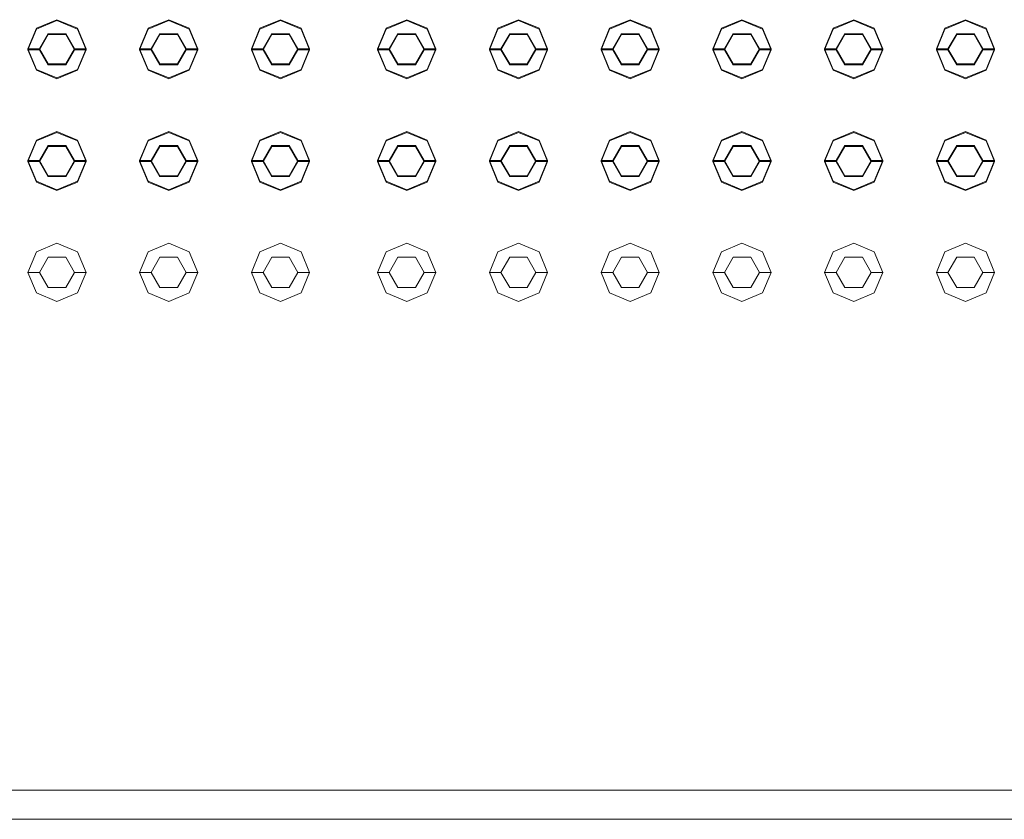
# Model space of a CAD drawing. Header units: millimetres. Extents: x 321 to 585, y -277 to 9.
# Tile 733 of 1056: x 353.761 to 354.607, y -32.554 to -31.867. Entities that reach past the tile are written whole.
import ezdxf

# ---------------------------------------------------------------- set-up
doc = ezdxf.new("R2010")
doc.units = ezdxf.units.MM
doc.header["$MEASUREMENT"] = 0
for name, color, linetype, lineweight in [('IFC-Elemento construtivo genérico-Contorno', 253, 'Continuous', 5), ('IFC-Escada-Contorno', 32, 'Continuous', 5), ('IFC-Lance de escada-Contorno', 32, 'Continuous', 5)]:
    doc.layers.add(name, color=color, linetype=linetype, lineweight=lineweight)

msp = doc.modelspace()

# ---------------------------------------------------------------- linework, layer by layer
at = {"layer": 'IFC-Elemento construtivo genérico-Contorno', "lineweight": 5}
for p, q in [((353.77509, -31.87479), (353.79277, -31.86746)), ((353.77509, -31.87556), (353.79277, -31.86824)), ((353.79277, -31.86746), (353.81045, -31.87479)), ((353.79277, -31.86824), (353.81045, -31.87556)), ((353.8711, -31.87479), (353.88877, -31.86746)), ((353.8711, -31.87556), (353.88877, -31.86824)), ((353.88877, -31.86746), (353.90645, -31.87479)), ((353.88877, -31.86824), (353.90645, -31.87556)), ((353.96709, -31.87479), (353.98477, -31.86746)), ((353.96709, -31.87556), (353.98477, -31.86824)), ((353.98477, -31.86746), (354.00245, -31.87479)), ((353.98477, -31.86824), (354.00245, -31.87556)), ((354.07551, -31.87479), (354.09319, -31.86746)), ((354.07551, -31.87556), (354.09319, -31.86824)), ((354.09319, -31.86746), (354.11087, -31.87479)), ((354.09319, -31.86824), (354.11087, -31.87556)), ((354.17152, -31.87479), (354.18919, -31.86746)), ((354.17152, -31.87556), (354.18919, -31.86824)), ((354.18919, -31.86746), (354.20687, -31.87479)), ((354.18919, -31.86824), (354.20687, -31.87556)), ((354.26752, -31.87479), (354.28519, -31.86746)), ((354.26752, -31.87556), (354.28519, -31.86824)), ((354.28519, -31.86746), (354.30287, -31.87479)), ((354.28519, -31.86824), (354.30287, -31.87556)), ((354.36351, -31.87479), (354.38119, -31.86746)), ((354.36351, -31.87556), (354.38119, -31.86824)), ((354.38119, -31.86746), (354.39887, -31.87479)), ((354.38119, -31.86824), (354.39887, -31.87556)), ((354.45952, -31.87479), (354.47719, -31.86746)), ((354.45952, -31.87556), (354.47719, -31.86824)), ((354.47719, -31.86746), (354.49487, -31.87479)), ((354.47719, -31.86824), (354.49487, -31.87556)), ((354.55551, -31.87479), (354.57319, -31.86746)), ((354.55551, -31.87556), (354.57319, -31.86824)), ((354.57319, -31.86746), (354.59087, -31.87479)), ((354.57319, -31.86824), (354.59087, -31.87556)), ((353.76777, -31.89246), (353.77509, -31.87479)), ((353.76777, -31.89324), (353.77509, -31.87556)), ((353.81045, -31.87479), (353.81777, -31.89246)), ((353.81045, -31.87556), (353.81777, -31.89324)), ((353.86377, -31.89246), (353.8711, -31.87479)), ((353.86377, -31.89324), (353.8711, -31.87556)), ((353.90645, -31.87479), (353.91377, -31.89246)), ((353.90645, -31.87556), (353.91377, -31.89324)), ((353.95977, -31.89246), (353.96709, -31.87479)), ((353.95977, -31.89324), (353.96709, -31.87556)), ((354.00245, -31.87479), (354.00977, -31.89246)), ((354.00245, -31.87556), (354.00977, -31.89324)), ((354.06819, -31.89246), (354.07551, -31.87479)), ((354.06819, -31.89324), (354.07551, -31.87556)), ((354.11087, -31.87479), (354.11819, -31.89246)), ((354.11087, -31.87556), (354.11819, -31.89324)), ((354.16419, -31.89246), (354.17152, -31.87479)), ((354.16419, -31.89324), (354.17152, -31.87556)), ((354.20687, -31.87479), (354.21419, -31.89246)), ((354.20687, -31.87556), (354.21419, -31.89324)), ((354.26019, -31.89246), (354.26752, -31.87479)), ((354.26019, -31.89324), (354.26752, -31.87556)), ((354.30287, -31.87479), (354.31019, -31.89246)), ((354.30287, -31.87556), (354.31019, -31.89324)), ((354.35619, -31.89246), (354.36351, -31.87479)), ((354.35619, -31.89324), (354.36351, -31.87556)), ((354.39887, -31.87479), (354.40619, -31.89246)), ((354.39887, -31.87556), (354.40619, -31.89324)), ((354.45219, -31.89246), (354.45952, -31.87479)), ((354.45219, -31.89324), (354.45952, -31.87556)), ((354.49487, -31.87479), (354.50219, -31.89246)), ((354.49487, -31.87556), (354.50219, -31.89324)), ((354.54819, -31.89246), (354.55551, -31.87479)), ((354.54819, -31.89324), (354.55551, -31.87556)), ((354.59087, -31.87479), (354.59819, -31.89246)), ((354.59087, -31.87556), (354.59819, -31.89324)), ((353.77777, -31.89246), (353.78527, -31.87947)), ((353.77777, -31.89324), (353.78527, -31.88025)), ((353.78527, -31.87947), (353.80027, -31.87947)), ((353.78527, -31.88025), (353.80027, -31.88025)), ((353.80027, -31.87947), (353.80777, -31.89246)), ((353.80027, -31.88025), (353.80777, -31.89324)), ((353.87377, -31.89246), (353.88127, -31.87947)), ((353.87377, -31.89324), (353.88127, -31.88025)), ((353.88127, -31.87947), (353.89627, -31.87947)), ((353.88127, -31.88025), (353.89627, -31.88025)), ((353.89627, -31.87947), (353.90377, -31.89246)), ((353.89627, -31.88025), (353.90377, -31.89324)), ((353.96977, -31.89246), (353.97727, -31.87947)), ((353.96977, -31.89324), (353.97727, -31.88025)), ((353.97727, -31.87947), (353.99227, -31.87947)), ((353.97727, -31.88025), (353.99227, -31.88025)), ((353.99227, -31.87947), (353.99977, -31.89246)), ((353.99227, -31.88025), (353.99977, -31.89324)), ((354.07819, -31.89246), (354.08569, -31.87947)), ((354.07819, -31.89324), (354.08569, -31.88025)), ((354.08569, -31.87947), (354.10069, -31.87947)), ((354.08569, -31.88025), (354.10069, -31.88025)), ((354.10069, -31.87947), (354.10819, -31.89246)), ((354.10069, -31.88025), (354.10819, -31.89324)), ((354.17419, -31.89246), (354.18169, -31.87947)), ((354.17419, -31.89324), (354.18169, -31.88025)), ((354.18169, -31.87947), (354.19669, -31.87947)), ((354.18169, -31.88025), (354.19669, -31.88025)), ((354.19669, -31.87947), (354.20419, -31.89246)), ((354.19669, -31.88025), (354.20419, -31.89324)), ((354.27019, -31.89246), (354.27769, -31.87947)), ((354.27019, -31.89324), (354.27769, -31.88025)), ((354.27769, -31.87947), (354.29269, -31.87947)), ((354.27769, -31.88025), (354.29269, -31.88025)), ((354.29269, -31.87947), (354.30019, -31.89246)), ((354.29269, -31.88025), (354.30019, -31.89324)), ((354.36619, -31.89246), (354.37369, -31.87947)), ((354.36619, -31.89324), (354.37369, -31.88025)), ((354.37369, -31.87947), (354.38869, -31.87947)), ((354.37369, -31.88025), (354.38869, -31.88025)), ((354.38869, -31.87947), (354.39619, -31.89246)), ((354.38869, -31.88025), (354.39619, -31.89324)), ((354.46219, -31.89246), (354.46969, -31.87947)), ((354.46219, -31.89324), (354.46969, -31.88025)), ((354.46969, -31.87947), (354.48469, -31.87947)), ((354.46969, -31.88025), (354.48469, -31.88025)), ((354.48469, -31.87947), (354.49219, -31.89246)), ((354.48469, -31.88025), (354.49219, -31.89324)), ((354.55819, -31.89246), (354.56569, -31.87947)), ((354.55819, -31.89324), (354.56569, -31.88025)), ((354.56569, -31.87947), (354.58069, -31.87947)), ((354.56569, -31.88025), (354.58069, -31.88025)), ((354.58069, -31.87947), (354.58819, -31.89246)), ((354.58069, -31.88025), (354.58819, -31.89324)), ((353.76777, -31.89246), (353.77777, -31.89246)), ((353.76777, -31.89246), (353.77509, -31.91014)), ((353.76777, -31.89324), (353.77777, -31.89324)), ((353.76777, -31.89324), (353.77509, -31.91092)), ((353.77777, -31.89246), (353.78527, -31.90545)), ((353.77777, -31.89324), (353.78527, -31.90623)), ((353.80027, -31.90545), (353.80777, -31.89246)), ((353.80027, -31.90623), (353.80777, -31.89324)), ((353.80777, -31.89246), (353.81777, -31.89246)), ((353.80777, -31.89324), (353.81777, -31.89324)), ((353.81045, -31.91014), (353.81777, -31.89246)), ((353.81045, -31.91092), (353.81777, -31.89324)), ((353.86377, -31.89246), (353.87377, -31.89246)), ((353.86377, -31.89246), (353.8711, -31.91014)), ((353.86377, -31.89324), (353.87377, -31.89324)), ((353.86377, -31.89324), (353.8711, -31.91092)), ((353.87377, -31.89246), (353.88127, -31.90545)), ((353.87377, -31.89324), (353.88127, -31.90623)), ((353.89627, -31.90545), (353.90377, -31.89246)), ((353.89627, -31.90623), (353.90377, -31.89324)), ((353.90377, -31.89246), (353.91377, -31.89246)), ((353.90377, -31.89324), (353.91377, -31.89324)), ((353.90645, -31.91014), (353.91377, -31.89246)), ((353.90645, -31.91092), (353.91377, -31.89324)), ((353.95977, -31.89246), (353.96977, -31.89246)), ((353.95977, -31.89246), (353.96709, -31.91014)), ((353.95977, -31.89324), (353.96977, -31.89324)), ((353.95977, -31.89324), (353.96709, -31.91092)), ((353.96977, -31.89246), (353.97727, -31.90545)), ((353.96977, -31.89324), (353.97727, -31.90623)), ((353.99227, -31.90545), (353.99977, -31.89246)), ((353.99227, -31.90623), (353.99977, -31.89324)), ((353.99977, -31.89246), (354.00977, -31.89246)), ((353.99977, -31.89324), (354.00977, -31.89324)), ((354.00245, -31.91014), (354.00977, -31.89246)), ((354.00245, -31.91092), (354.00977, -31.89324)), ((354.06819, -31.89246), (354.07819, -31.89246)), ((354.06819, -31.89246), (354.07551, -31.91014)), ((354.06819, -31.89324), (354.07819, -31.89324)), ((354.06819, -31.89324), (354.07551, -31.91092)), ((354.07819, -31.89246), (354.08569, -31.90545)), ((354.07819, -31.89324), (354.08569, -31.90623)), ((354.10069, -31.90545), (354.10819, -31.89246)), ((354.10069, -31.90623), (354.10819, -31.89324)), ((354.10819, -31.89246), (354.11819, -31.89246)), ((354.10819, -31.89324), (354.11819, -31.89324)), ((354.11087, -31.91014), (354.11819, -31.89246)), ((354.11087, -31.91092), (354.11819, -31.89324)), ((354.16419, -31.89246), (354.17419, -31.89246)), ((354.16419, -31.89246), (354.17152, -31.91014)), ((354.16419, -31.89324), (354.17419, -31.89324)), ((354.16419, -31.89324), (354.17152, -31.91092)), ((354.17419, -31.89246), (354.18169, -31.90545)), ((354.17419, -31.89324), (354.18169, -31.90623)), ((354.19669, -31.90545), (354.20419, -31.89246)), ((354.19669, -31.90623), (354.20419, -31.89324)), ((354.20419, -31.89246), (354.21419, -31.89246)), ((354.20419, -31.89324), (354.21419, -31.89324)), ((354.20687, -31.91014), (354.21419, -31.89246)), ((354.20687, -31.91092), (354.21419, -31.89324)), ((354.26019, -31.89246), (354.27019, -31.89246)), ((354.26019, -31.89246), (354.26752, -31.91014)), ((354.26019, -31.89324), (354.27019, -31.89324)), ((354.26019, -31.89324), (354.26752, -31.91092)), ((354.27019, -31.89246), (354.27769, -31.90545)), ((354.27019, -31.89324), (354.27769, -31.90623)), ((354.29269, -31.90545), (354.30019, -31.89246)), ((354.29269, -31.90623), (354.30019, -31.89324)), ((354.30019, -31.89246), (354.31019, -31.89246)), ((354.30019, -31.89324), (354.31019, -31.89324)), ((354.30287, -31.91014), (354.31019, -31.89246)), ((354.30287, -31.91092), (354.31019, -31.89324)), ((354.35619, -31.89246), (354.36619, -31.89246)), ((354.35619, -31.89246), (354.36351, -31.91014)), ((354.35619, -31.89324), (354.36619, -31.89324)), ((354.35619, -31.89324), (354.36351, -31.91092)), ((354.36619, -31.89246), (354.37369, -31.90545)), ((354.36619, -31.89324), (354.37369, -31.90623)), ((354.38869, -31.90545), (354.39619, -31.89246)), ((354.38869, -31.90623), (354.39619, -31.89324)), ((354.39619, -31.89246), (354.40619, -31.89246)), ((354.39619, -31.89324), (354.40619, -31.89324)), ((354.39887, -31.91014), (354.40619, -31.89246)), ((354.39887, -31.91092), (354.40619, -31.89324)), ((354.45219, -31.89246), (354.46219, -31.89246)), ((354.45219, -31.89246), (354.45952, -31.91014)), ((354.45219, -31.89324), (354.46219, -31.89324)), ((354.45219, -31.89324), (354.45952, -31.91092)), ((354.46219, -31.89246), (354.46969, -31.90545)), ((354.46219, -31.89324), (354.46969, -31.90623)), ((354.48469, -31.90545), (354.49219, -31.89246)), ((354.48469, -31.90623), (354.49219, -31.89324)), ((354.49219, -31.89246), (354.50219, -31.89246)), ((354.49219, -31.89324), (354.50219, -31.89324)), ((354.49487, -31.91014), (354.50219, -31.89246)), ((354.49487, -31.91092), (354.50219, -31.89324)), ((354.54819, -31.89246), (354.55819, -31.89246)), ((354.54819, -31.89246), (354.55551, -31.91014)), ((354.54819, -31.89324), (354.55819, -31.89324)), ((354.54819, -31.89324), (354.55551, -31.91092)), ((354.55819, -31.89246), (354.56569, -31.90545)), ((354.55819, -31.89324), (354.56569, -31.90623)), ((354.58069, -31.90545), (354.58819, -31.89246)), ((354.58069, -31.90623), (354.58819, -31.89324)), ((354.58819, -31.89246), (354.59819, -31.89246)), ((354.58819, -31.89324), (354.59819, -31.89324)), ((354.59087, -31.91014), (354.59819, -31.89246)), ((354.59087, -31.91092), (354.59819, -31.89324)), ((353.77509, -31.91014), (353.79277, -31.91746)), ((353.77509, -31.91092), (353.79277, -31.91824)), ((353.78527, -31.90545), (353.80027, -31.90545)), ((353.78527, -31.90623), (353.80027, -31.90623)), ((353.79277, -31.91746), (353.81045, -31.91014)), ((353.79277, -31.91824), (353.81045, -31.91092)), ((353.8711, -31.91014), (353.88877, -31.91746)), ((353.8711, -31.91092), (353.88877, -31.91824)), ((353.88127, -31.90545), (353.89627, -31.90545)), ((353.88127, -31.90623), (353.89627, -31.90623)), ((353.88877, -31.91746), (353.90645, -31.91014)), ((353.88877, -31.91824), (353.90645, -31.91092)), ((353.96709, -31.91014), (353.98477, -31.91746)), ((353.96709, -31.91092), (353.98477, -31.91824)), ((353.97727, -31.90545), (353.99227, -31.90545)), ((353.97727, -31.90623), (353.99227, -31.90623)), ((353.98477, -31.91746), (354.00245, -31.91014)), ((353.98477, -31.91824), (354.00245, -31.91092)), ((354.07551, -31.91014), (354.09319, -31.91746)), ((354.07551, -31.91092), (354.09319, -31.91824)), ((354.08569, -31.90545), (354.10069, -31.90545)), ((354.08569, -31.90623), (354.10069, -31.90623)), ((354.09319, -31.91746), (354.11087, -31.91014)), ((354.09319, -31.91824), (354.11087, -31.91092)), ((354.17152, -31.91014), (354.18919, -31.91746)), ((354.17152, -31.91092), (354.18919, -31.91824)), ((354.18169, -31.90545), (354.19669, -31.90545)), ((354.18169, -31.90623), (354.19669, -31.90623)), ((354.18919, -31.91746), (354.20687, -31.91014)), ((354.18919, -31.91824), (354.20687, -31.91092)), ((354.26752, -31.91014), (354.28519, -31.91746)), ((354.26752, -31.91092), (354.28519, -31.91824)), ((354.27769, -31.90545), (354.29269, -31.90545)), ((354.27769, -31.90623), (354.29269, -31.90623)), ((354.28519, -31.91746), (354.30287, -31.91014)), ((354.28519, -31.91824), (354.30287, -31.91092)), ((354.36351, -31.91014), (354.38119, -31.91746)), ((354.36351, -31.91092), (354.38119, -31.91824)), ((354.37369, -31.90545), (354.38869, -31.90545)), ((354.37369, -31.90623), (354.38869, -31.90623)), ((354.38119, -31.91746), (354.39887, -31.91014)), ((354.38119, -31.91824), (354.39887, -31.91092)), ((354.45952, -31.91014), (354.47719, -31.91746)), ((354.45952, -31.91092), (354.47719, -31.91824)), ((354.46969, -31.90545), (354.48469, -31.90545)), ((354.46969, -31.90623), (354.48469, -31.90623)), ((354.47719, -31.91746), (354.49487, -31.91014)), ((354.47719, -31.91824), (354.49487, -31.91092)), ((354.55551, -31.91014), (354.57319, -31.91746)), ((354.55551, -31.91092), (354.57319, -31.91824)), ((354.56569, -31.90545), (354.58069, -31.90545)), ((354.56569, -31.90623), (354.58069, -31.90623)), ((354.57319, -31.91746), (354.59087, -31.91014)), ((354.57319, -31.91824), (354.59087, -31.91092)), ((353.77509, -31.97078), (353.79277, -31.96346)), ((353.79277, -31.96346), (353.81045, -31.97078)), ((353.8711, -31.97078), (353.88877, -31.96346)), ((353.88877, -31.96346), (353.90645, -31.97078)), ((353.96709, -31.97078), (353.98477, -31.96346)), ((353.98477, -31.96346), (354.00245, -31.97078)), ((354.07551, -31.97078), (354.09319, -31.96346)), ((354.09319, -31.96346), (354.11087, -31.97078)), ((354.17152, -31.97078), (354.18919, -31.96346)), ((354.18919, -31.96346), (354.20687, -31.97078)), ((354.26752, -31.97078), (354.28519, -31.96346)), ((354.28519, -31.96346), (354.30287, -31.97078)), ((354.36351, -31.97078), (354.38119, -31.96346)), ((354.38119, -31.96346), (354.39887, -31.97078)), ((354.45952, -31.97078), (354.47719, -31.96346)), ((354.47719, -31.96346), (354.49487, -31.97078)), ((354.55551, -31.97078), (354.57319, -31.96346)), ((354.57319, -31.96346), (354.59087, -31.97078)), ((353.76777, -31.98846), (353.77509, -31.97078)), ((353.76777, -31.98924), (353.77509, -31.97156)), ((353.77509, -31.97156), (353.79277, -31.96424)), ((353.79277, -31.96424), (353.81045, -31.97156)), ((353.81045, -31.97078), (353.81777, -31.98846)), ((353.81045, -31.97156), (353.81777, -31.98924)), ((353.86377, -31.98846), (353.8711, -31.97078)), ((353.86377, -31.98924), (353.8711, -31.97156)), ((353.8711, -31.97156), (353.88877, -31.96424)), ((353.88877, -31.96424), (353.90645, -31.97156)), ((353.90645, -31.97078), (353.91377, -31.98846)), ((353.90645, -31.97156), (353.91377, -31.98924)), ((353.95977, -31.98846), (353.96709, -31.97078)), ((353.95977, -31.98924), (353.96709, -31.97156)), ((353.96709, -31.97156), (353.98477, -31.96424)), ((353.98477, -31.96424), (354.00245, -31.97156)), ((354.00245, -31.97078), (354.00977, -31.98846)), ((354.00245, -31.97156), (354.00977, -31.98924)), ((354.06819, -31.98846), (354.07551, -31.97078)), ((354.06819, -31.98924), (354.07551, -31.97156)), ((354.07551, -31.97156), (354.09319, -31.96424)), ((354.09319, -31.96424), (354.11087, -31.97156)), ((354.11087, -31.97078), (354.11819, -31.98846)), ((354.11087, -31.97156), (354.11819, -31.98924)), ((354.16419, -31.98846), (354.17152, -31.97078)), ((354.16419, -31.98924), (354.17152, -31.97156)), ((354.17152, -31.97156), (354.18919, -31.96424)), ((354.18919, -31.96424), (354.20687, -31.97156)), ((354.20687, -31.97078), (354.21419, -31.98846)), ((354.20687, -31.97156), (354.21419, -31.98924)), ((354.26019, -31.98846), (354.26752, -31.97078)), ((354.26019, -31.98924), (354.26752, -31.97156)), ((354.26752, -31.97156), (354.28519, -31.96424)), ((354.28519, -31.96424), (354.30287, -31.97156)), ((354.30287, -31.97078), (354.31019, -31.98846)), ((354.30287, -31.97156), (354.31019, -31.98924)), ((354.35619, -31.98846), (354.36351, -31.97078)), ((354.35619, -31.98924), (354.36351, -31.97156)), ((354.36351, -31.97156), (354.38119, -31.96424)), ((354.38119, -31.96424), (354.39887, -31.97156)), ((354.39887, -31.97078), (354.40619, -31.98846)), ((354.39887, -31.97156), (354.40619, -31.98924)), ((354.45219, -31.98846), (354.45952, -31.97078)), ((354.45219, -31.98924), (354.45952, -31.97156)), ((354.45952, -31.97156), (354.47719, -31.96424)), ((354.47719, -31.96424), (354.49487, -31.97156)), ((354.49487, -31.97078), (354.50219, -31.98846)), ((354.49487, -31.97156), (354.50219, -31.98924)), ((354.54819, -31.98846), (354.55551, -31.97078)), ((354.54819, -31.98924), (354.55551, -31.97156)), ((354.55551, -31.97156), (354.57319, -31.96424)), ((354.57319, -31.96424), (354.59087, -31.97156)), ((354.59087, -31.97078), (354.59819, -31.98846)), ((354.59087, -31.97156), (354.59819, -31.98924)), ((353.77777, -31.98846), (353.78527, -31.97547)), ((353.77777, -31.98924), (353.78527, -31.97625)), ((353.78527, -31.97547), (353.80027, -31.97547)), ((353.78527, -31.97625), (353.80027, -31.97625)), ((353.80027, -31.97547), (353.80777, -31.98846)), ((353.80027, -31.97625), (353.80777, -31.98924)), ((353.87377, -31.98846), (353.88127, -31.97547)), ((353.87377, -31.98924), (353.88127, -31.97625)), ((353.88127, -31.97547), (353.89627, -31.97547)), ((353.88127, -31.97625), (353.89627, -31.97625)), ((353.89627, -31.97547), (353.90377, -31.98846)), ((353.89627, -31.97625), (353.90377, -31.98924)), ((353.96977, -31.98846), (353.97727, -31.97547)), ((353.96977, -31.98924), (353.97727, -31.97625)), ((353.97727, -31.97547), (353.99227, -31.97547)), ((353.97727, -31.97625), (353.99227, -31.97625)), ((353.99227, -31.97547), (353.99977, -31.98846)), ((353.99227, -31.97625), (353.99977, -31.98924)), ((354.07819, -31.98846), (354.08569, -31.97547)), ((354.07819, -31.98924), (354.08569, -31.97625)), ((354.08569, -31.97547), (354.10069, -31.97547)), ((354.08569, -31.97625), (354.10069, -31.97625)), ((354.10069, -31.97547), (354.10819, -31.98846)), ((354.10069, -31.97625), (354.10819, -31.98924)), ((354.17419, -31.98846), (354.18169, -31.97547)), ((354.17419, -31.98924), (354.18169, -31.97625)), ((354.18169, -31.97547), (354.19669, -31.97547)), ((354.18169, -31.97625), (354.19669, -31.97625)), ((354.19669, -31.97547), (354.20419, -31.98846)), ((354.19669, -31.97625), (354.20419, -31.98924)), ((354.27019, -31.98846), (354.27769, -31.97547)), ((354.27019, -31.98924), (354.27769, -31.97625)), ((354.27769, -31.97547), (354.29269, -31.97547)), ((354.27769, -31.97625), (354.29269, -31.97625)), ((354.29269, -31.97547), (354.30019, -31.98846)), ((354.29269, -31.97625), (354.30019, -31.98924)), ((354.36619, -31.98846), (354.37369, -31.97547)), ((354.36619, -31.98924), (354.37369, -31.97625)), ((354.37369, -31.97547), (354.38869, -31.97547)), ((354.37369, -31.97625), (354.38869, -31.97625)), ((354.38869, -31.97547), (354.39619, -31.98846)), ((354.38869, -31.97625), (354.39619, -31.98924)), ((354.46219, -31.98846), (354.46969, -31.97547)), ((354.46219, -31.98924), (354.46969, -31.97625)), ((354.46969, -31.97547), (354.48469, -31.97547)), ((354.46969, -31.97625), (354.48469, -31.97625)), ((354.48469, -31.97547), (354.49219, -31.98846)), ((354.48469, -31.97625), (354.49219, -31.98924)), ((354.55819, -31.98846), (354.56569, -31.97547)), ((354.55819, -31.98924), (354.56569, -31.97625)), ((354.56569, -31.97547), (354.58069, -31.97547)), ((354.56569, -31.97625), (354.58069, -31.97625)), ((354.58069, -31.97547), (354.58819, -31.98846)), ((354.58069, -31.97625), (354.58819, -31.98924)), ((353.76777, -31.98846), (353.77777, -31.98846)), ((353.76777, -31.98846), (353.77509, -32.00614)), ((353.76777, -31.98924), (353.77777, -31.98924)), ((353.76777, -31.98924), (353.77509, -32.00692)), ((353.77777, -31.98846), (353.78527, -32.00146)), ((353.77777, -31.98924), (353.78527, -32.00223)), ((353.80027, -32.00146), (353.80777, -31.98846)), ((353.80027, -32.00223), (353.80777, -31.98924)), ((353.80777, -31.98846), (353.81777, -31.98846)), ((353.80777, -31.98924), (353.81777, -31.98924)), ((353.81045, -32.00614), (353.81777, -31.98846)), ((353.81045, -32.00692), (353.81777, -31.98924)), ((353.86377, -31.98846), (353.87377, -31.98846)), ((353.86377, -31.98846), (353.8711, -32.00614)), ((353.86377, -31.98924), (353.87377, -31.98924)), ((353.86377, -31.98924), (353.8711, -32.00692)), ((353.87377, -31.98846), (353.88127, -32.00146)), ((353.87377, -31.98924), (353.88127, -32.00223)), ((353.89627, -32.00146), (353.90377, -31.98846)), ((353.89627, -32.00223), (353.90377, -31.98924)), ((353.90377, -31.98846), (353.91377, -31.98846)), ((353.90377, -31.98924), (353.91377, -31.98924)), ((353.90645, -32.00614), (353.91377, -31.98846)), ((353.90645, -32.00692), (353.91377, -31.98924)), ((353.95977, -31.98846), (353.96977, -31.98846)), ((353.95977, -31.98846), (353.96709, -32.00614)), ((353.95977, -31.98924), (353.96977, -31.98924)), ((353.95977, -31.98924), (353.96709, -32.00692)), ((353.96977, -31.98846), (353.97727, -32.00146)), ((353.96977, -31.98924), (353.97727, -32.00223)), ((353.99227, -32.00146), (353.99977, -31.98846)), ((353.99227, -32.00223), (353.99977, -31.98924)), ((353.99977, -31.98846), (354.00977, -31.98846)), ((353.99977, -31.98924), (354.00977, -31.98924)), ((354.00245, -32.00614), (354.00977, -31.98846)), ((354.00245, -32.00692), (354.00977, -31.98924)), ((354.06819, -31.98846), (354.07819, -31.98846)), ((354.06819, -31.98846), (354.07551, -32.00614)), ((354.06819, -31.98924), (354.07819, -31.98924)), ((354.06819, -31.98924), (354.07551, -32.00692)), ((354.07819, -31.98846), (354.08569, -32.00146)), ((354.07819, -31.98924), (354.08569, -32.00223)), ((354.10069, -32.00146), (354.10819, -31.98846)), ((354.10069, -32.00223), (354.10819, -31.98924)), ((354.10819, -31.98846), (354.11819, -31.98846)), ((354.10819, -31.98924), (354.11819, -31.98924)), ((354.11087, -32.00614), (354.11819, -31.98846)), ((354.11087, -32.00692), (354.11819, -31.98924)), ((354.16419, -31.98846), (354.17419, -31.98846)), ((354.16419, -31.98846), (354.17152, -32.00614)), ((354.16419, -31.98924), (354.17419, -31.98924)), ((354.16419, -31.98924), (354.17152, -32.00692)), ((354.17419, -31.98846), (354.18169, -32.00146)), ((354.17419, -31.98924), (354.18169, -32.00223)), ((354.19669, -32.00146), (354.20419, -31.98846)), ((354.19669, -32.00223), (354.20419, -31.98924)), ((354.20419, -31.98846), (354.21419, -31.98846)), ((354.20419, -31.98924), (354.21419, -31.98924)), ((354.20687, -32.00614), (354.21419, -31.98846)), ((354.20687, -32.00692), (354.21419, -31.98924)), ((354.26019, -31.98846), (354.27019, -31.98846)), ((354.26019, -31.98846), (354.26752, -32.00614)), ((354.26019, -31.98924), (354.27019, -31.98924)), ((354.26019, -31.98924), (354.26752, -32.00692)), ((354.27019, -31.98846), (354.27769, -32.00146)), ((354.27019, -31.98924), (354.27769, -32.00223)), ((354.29269, -32.00146), (354.30019, -31.98846)), ((354.29269, -32.00223), (354.30019, -31.98924)), ((354.30019, -31.98846), (354.31019, -31.98846)), ((354.30019, -31.98924), (354.31019, -31.98924)), ((354.30287, -32.00614), (354.31019, -31.98846)), ((354.30287, -32.00692), (354.31019, -31.98924)), ((354.35619, -31.98846), (354.36619, -31.98846)), ((354.35619, -31.98846), (354.36351, -32.00614)), ((354.35619, -31.98924), (354.36619, -31.98924)), ((354.35619, -31.98924), (354.36351, -32.00692)), ((354.36619, -31.98846), (354.37369, -32.00146)), ((354.36619, -31.98924), (354.37369, -32.00223)), ((354.38869, -32.00146), (354.39619, -31.98846)), ((354.38869, -32.00223), (354.39619, -31.98924)), ((354.39619, -31.98846), (354.40619, -31.98846)), ((354.39619, -31.98924), (354.40619, -31.98924)), ((354.39887, -32.00614), (354.40619, -31.98846)), ((354.39887, -32.00692), (354.40619, -31.98924)), ((354.45219, -31.98846), (354.46219, -31.98846)), ((354.45219, -31.98846), (354.45952, -32.00614)), ((354.45219, -31.98924), (354.46219, -31.98924)), ((354.45219, -31.98924), (354.45952, -32.00692)), ((354.46219, -31.98846), (354.46969, -32.00146)), ((354.46219, -31.98924), (354.46969, -32.00223)), ((354.48469, -32.00146), (354.49219, -31.98846)), ((354.48469, -32.00223), (354.49219, -31.98924)), ((354.49219, -31.98846), (354.50219, -31.98846)), ((354.49219, -31.98924), (354.50219, -31.98924)), ((354.49487, -32.00614), (354.50219, -31.98846)), ((354.49487, -32.00692), (354.50219, -31.98924)), ((354.54819, -31.98846), (354.55819, -31.98846)), ((354.54819, -31.98846), (354.55551, -32.00614)), ((354.54819, -31.98924), (354.55819, -31.98924)), ((354.54819, -31.98924), (354.55551, -32.00692)), ((354.55819, -31.98846), (354.56569, -32.00146)), ((354.55819, -31.98924), (354.56569, -32.00223)), ((354.58069, -32.00146), (354.58819, -31.98846)), ((354.58069, -32.00223), (354.58819, -31.98924)), ((354.58819, -31.98846), (354.59819, -31.98846)), ((354.58819, -31.98924), (354.59819, -31.98924)), ((354.59087, -32.00614), (354.59819, -31.98846)), ((354.59087, -32.00692), (354.59819, -31.98924)), ((353.77509, -32.00614), (353.79277, -32.01346)), ((353.78527, -32.00146), (353.80027, -32.00146)), ((353.78527, -32.00223), (353.80027, -32.00223)), ((353.79277, -32.01346), (353.81045, -32.00614)), ((353.8711, -32.00614), (353.88877, -32.01346)), ((353.88127, -32.00146), (353.89627, -32.00146)), ((353.88127, -32.00223), (353.89627, -32.00223)), ((353.88877, -32.01346), (353.90645, -32.00614)), ((353.96709, -32.00614), (353.98477, -32.01346)), ((353.97727, -32.00146), (353.99227, -32.00146)), ((353.97727, -32.00223), (353.99227, -32.00223)), ((353.98477, -32.01346), (354.00245, -32.00614)), ((354.07551, -32.00614), (354.09319, -32.01346)), ((354.08569, -32.00146), (354.10069, -32.00146)), ((354.08569, -32.00223), (354.10069, -32.00223)), ((354.09319, -32.01346), (354.11087, -32.00614)), ((354.17152, -32.00614), (354.18919, -32.01346)), ((354.18169, -32.00146), (354.19669, -32.00146)), ((354.18169, -32.00223), (354.19669, -32.00223)), ((354.18919, -32.01346), (354.20687, -32.00614)), ((354.26752, -32.00614), (354.28519, -32.01346)), ((354.27769, -32.00146), (354.29269, -32.00146)), ((354.27769, -32.00223), (354.29269, -32.00223)), ((354.28519, -32.01346), (354.30287, -32.00614)), ((354.36351, -32.00614), (354.38119, -32.01346)), ((354.37369, -32.00146), (354.38869, -32.00146)), ((354.37369, -32.00223), (354.38869, -32.00223)), ((354.38119, -32.01346), (354.39887, -32.00614)), ((354.45952, -32.00614), (354.47719, -32.01346)), ((354.46969, -32.00146), (354.48469, -32.00146)), ((354.46969, -32.00223), (354.48469, -32.00223)), ((354.47719, -32.01346), (354.49487, -32.00614)), ((354.55551, -32.00614), (354.57319, -32.01346)), ((354.56569, -32.00146), (354.58069, -32.00146)), ((354.56569, -32.00223), (354.58069, -32.00223)), ((354.57319, -32.01346), (354.59087, -32.00614)), ((353.77509, -32.00692), (353.79277, -32.01424)), ((353.79277, -32.01424), (353.81045, -32.00692)), ((353.8711, -32.00692), (353.88877, -32.01424)), ((353.88877, -32.01424), (353.90645, -32.00692)), ((353.96709, -32.00692), (353.98477, -32.01424)), ((353.98477, -32.01424), (354.00245, -32.00692)), ((354.07551, -32.00692), (354.09319, -32.01424)), ((354.09319, -32.01424), (354.11087, -32.00692)), ((354.17152, -32.00692), (354.18919, -32.01424)), ((354.18919, -32.01424), (354.20687, -32.00692)), ((354.26752, -32.00692), (354.28519, -32.01424)), ((354.28519, -32.01424), (354.30287, -32.00692)), ((354.36351, -32.00692), (354.38119, -32.01424)), ((354.38119, -32.01424), (354.39887, -32.00692)), ((354.45952, -32.00692), (354.47719, -32.01424)), ((354.47719, -32.01424), (354.49487, -32.00692)), ((354.55551, -32.00692), (354.57319, -32.01424)), ((354.57319, -32.01424), (354.59087, -32.00692)), ((353.77509, -32.06679), (353.79277, -32.05947)), ((353.79277, -32.05947), (353.81045, -32.06679)), ((353.8711, -32.06679), (353.88877, -32.05947)), ((353.88877, -32.05947), (353.90645, -32.06679)), ((353.96709, -32.06679), (353.98477, -32.05947)), ((353.98477, -32.05947), (354.00245, -32.06679)), ((354.07551, -32.06679), (354.09319, -32.05947)), ((354.09319, -32.05947), (354.11087, -32.06679)), ((354.17152, -32.06679), (354.18919, -32.05947)), ((354.18919, -32.05947), (354.20687, -32.06679)), ((354.26752, -32.06679), (354.28519, -32.05947)), ((354.28519, -32.05947), (354.30287, -32.06679)), ((354.36351, -32.06679), (354.38119, -32.05947)), ((354.38119, -32.05947), (354.39887, -32.06679)), ((354.45952, -32.06679), (354.47719, -32.05947)), ((354.47719, -32.05947), (354.49487, -32.06679)), ((354.55551, -32.06679), (354.57319, -32.05947)), ((354.57319, -32.05947), (354.59087, -32.06679)), ((353.76777, -32.08447), (353.77509, -32.06679)), ((353.77777, -32.08447), (353.78527, -32.07148)), ((353.78527, -32.07148), (353.80027, -32.07148)), ((353.80027, -32.07148), (353.80777, -32.08447)), ((353.81045, -32.06679), (353.81777, -32.08447)), ((353.86377, -32.08447), (353.8711, -32.06679)), ((353.87377, -32.08447), (353.88127, -32.07148)), ((353.88127, -32.07148), (353.89627, -32.07148)), ((353.89627, -32.07148), (353.90377, -32.08447)), ((353.90645, -32.06679), (353.91377, -32.08447)), ((353.95977, -32.08447), (353.96709, -32.06679)), ((353.96977, -32.08447), (353.97727, -32.07148)), ((353.97727, -32.07148), (353.99227, -32.07148)), ((353.99227, -32.07148), (353.99977, -32.08447)), ((354.00245, -32.06679), (354.00977, -32.08447)), ((354.06819, -32.08447), (354.07551, -32.06679)), ((354.07819, -32.08447), (354.08569, -32.07148)), ((354.08569, -32.07148), (354.10069, -32.07148)), ((354.10069, -32.07148), (354.10819, -32.08447)), ((354.11087, -32.06679), (354.11819, -32.08447)), ((354.16419, -32.08447), (354.17152, -32.06679)), ((354.17419, -32.08447), (354.18169, -32.07148)), ((354.18169, -32.07148), (354.19669, -32.07148)), ((354.19669, -32.07148), (354.20419, -32.08447)), ((354.20687, -32.06679), (354.21419, -32.08447)), ((354.26019, -32.08447), (354.26752, -32.06679)), ((354.27019, -32.08447), (354.27769, -32.07148)), ((354.27769, -32.07148), (354.29269, -32.07148)), ((354.29269, -32.07148), (354.30019, -32.08447)), ((354.30287, -32.06679), (354.31019, -32.08447)), ((354.35619, -32.08447), (354.36351, -32.06679)), ((354.36619, -32.08447), (354.37369, -32.07148)), ((354.37369, -32.07148), (354.38869, -32.07148)), ((354.38869, -32.07148), (354.39619, -32.08447)), ((354.39887, -32.06679), (354.40619, -32.08447)), ((354.45219, -32.08447), (354.45952, -32.06679)), ((354.46219, -32.08447), (354.46969, -32.07148)), ((354.46969, -32.07148), (354.48469, -32.07148)), ((354.48469, -32.07148), (354.49219, -32.08447)), ((354.49487, -32.06679), (354.50219, -32.08447)), ((354.54819, -32.08447), (354.55551, -32.06679)), ((354.55819, -32.08447), (354.56569, -32.07148)), ((354.56569, -32.07148), (354.58069, -32.07148)), ((354.58069, -32.07148), (354.58819, -32.08447)), ((354.59087, -32.06679), (354.59819, -32.08447)), ((353.76777, -32.08447), (353.77777, -32.08447)), ((353.76777, -32.08447), (353.77509, -32.10214)), ((353.77777, -32.08447), (353.78527, -32.09745)), ((353.80027, -32.09745), (353.80777, -32.08447)), ((353.80777, -32.08447), (353.81777, -32.08447)), ((353.81045, -32.10214), (353.81777, -32.08447)), ((353.86377, -32.08447), (353.87377, -32.08447)), ((353.86377, -32.08447), (353.8711, -32.10214)), ((353.87377, -32.08447), (353.88127, -32.09745)), ((353.89627, -32.09745), (353.90377, -32.08447)), ((353.90377, -32.08447), (353.91377, -32.08447)), ((353.90645, -32.10214), (353.91377, -32.08447)), ((353.95977, -32.08447), (353.96977, -32.08447)), ((353.95977, -32.08447), (353.96709, -32.10214)), ((353.96977, -32.08447), (353.97727, -32.09745)), ((353.99227, -32.09745), (353.99977, -32.08447)), ((353.99977, -32.08447), (354.00977, -32.08447)), ((354.00245, -32.10214), (354.00977, -32.08447)), ((354.06819, -32.08447), (354.07819, -32.08447)), ((354.06819, -32.08447), (354.07551, -32.10214)), ((354.07819, -32.08447), (354.08569, -32.09745)), ((354.10069, -32.09745), (354.10819, -32.08447)), ((354.10819, -32.08447), (354.11819, -32.08447)), ((354.11087, -32.10214), (354.11819, -32.08447)), ((354.16419, -32.08447), (354.17419, -32.08447)), ((354.16419, -32.08447), (354.17152, -32.10214)), ((354.17419, -32.08447), (354.18169, -32.09745)), ((354.19669, -32.09745), (354.20419, -32.08447)), ((354.20419, -32.08447), (354.21419, -32.08447)), ((354.20687, -32.10214), (354.21419, -32.08447)), ((354.26019, -32.08447), (354.27019, -32.08447)), ((354.26019, -32.08447), (354.26752, -32.10214)), ((354.27019, -32.08447), (354.27769, -32.09745)), ((354.29269, -32.09745), (354.30019, -32.08447)), ((354.30019, -32.08447), (354.31019, -32.08447)), ((354.30287, -32.10214), (354.31019, -32.08447)), ((354.35619, -32.08447), (354.36619, -32.08447)), ((354.35619, -32.08447), (354.36351, -32.10214)), ((354.36619, -32.08447), (354.37369, -32.09745)), ((354.38869, -32.09745), (354.39619, -32.08447)), ((354.39619, -32.08447), (354.40619, -32.08447)), ((354.39887, -32.10214), (354.40619, -32.08447)), ((354.45219, -32.08447), (354.46219, -32.08447)), ((354.45219, -32.08447), (354.45952, -32.10214)), ((354.46219, -32.08447), (354.46969, -32.09745)), ((354.48469, -32.09745), (354.49219, -32.08447)), ((354.49219, -32.08447), (354.50219, -32.08447)), ((354.49487, -32.10214), (354.50219, -32.08447)), ((354.54819, -32.08447), (354.55819, -32.08447)), ((354.54819, -32.08447), (354.55551, -32.10214)), ((354.55819, -32.08447), (354.56569, -32.09745)), ((354.58069, -32.09745), (354.58819, -32.08447)), ((354.58819, -32.08447), (354.59819, -32.08447)), ((354.59087, -32.10214), (354.59819, -32.08447)), ((353.78527, -32.09745), (353.80027, -32.09745)), ((353.88127, -32.09745), (353.89627, -32.09745)), ((353.97727, -32.09745), (353.99227, -32.09745)), ((354.08569, -32.09745), (354.10069, -32.09745)), ((354.18169, -32.09745), (354.19669, -32.09745)), ((354.27769, -32.09745), (354.29269, -32.09745)), ((354.37369, -32.09745), (354.38869, -32.09745)), ((354.46969, -32.09745), (354.48469, -32.09745)), ((354.56569, -32.09745), (354.58069, -32.09745)), ((353.77509, -32.10214), (353.79277, -32.10947)), ((353.79277, -32.10947), (353.81045, -32.10214)), ((353.8711, -32.10214), (353.88877, -32.10947)), ((353.88877, -32.10947), (353.90645, -32.10214)), ((353.96709, -32.10214), (353.98477, -32.10947)), ((353.98477, -32.10947), (354.00245, -32.10214)), ((354.07551, -32.10214), (354.09319, -32.10947)), ((354.09319, -32.10947), (354.11087, -32.10214)), ((354.17152, -32.10214), (354.18919, -32.10947)), ((354.18919, -32.10947), (354.20687, -32.10214)), ((354.26752, -32.10214), (354.28519, -32.10947)), ((354.28519, -32.10947), (354.30287, -32.10214)), ((354.36351, -32.10214), (354.38119, -32.10947)), ((354.38119, -32.10947), (354.39887, -32.10214)), ((354.45952, -32.10214), (354.47719, -32.10947)), ((354.47719, -32.10947), (354.49487, -32.10214)), ((354.55551, -32.10214), (354.57319, -32.10947)), ((354.57319, -32.10947), (354.59087, -32.10214))]:
    msp.add_line(p, q, dxfattribs=at)
at = {"layer": 'IFC-Escada-Contorno', "color": 7, "lineweight": 5}
for p, q in [((351.91678, -32.52912), (355.52639, -32.52912)), ((353.38126, -32.55413), (355.52639, -32.55413))]:
    msp.add_line(p, q, dxfattribs=at)
at = {"layer": 'IFC-Lance de escada-Contorno', "color": 7, "lineweight": 5}
for p, q in [((351.73245, -32.52912), (355.61451, -32.52912)), ((353.38126, -32.55412), (355.61451, -32.55412))]:
    msp.add_line(p, q, dxfattribs=at)

doc.saveas('drawing.dxf')
